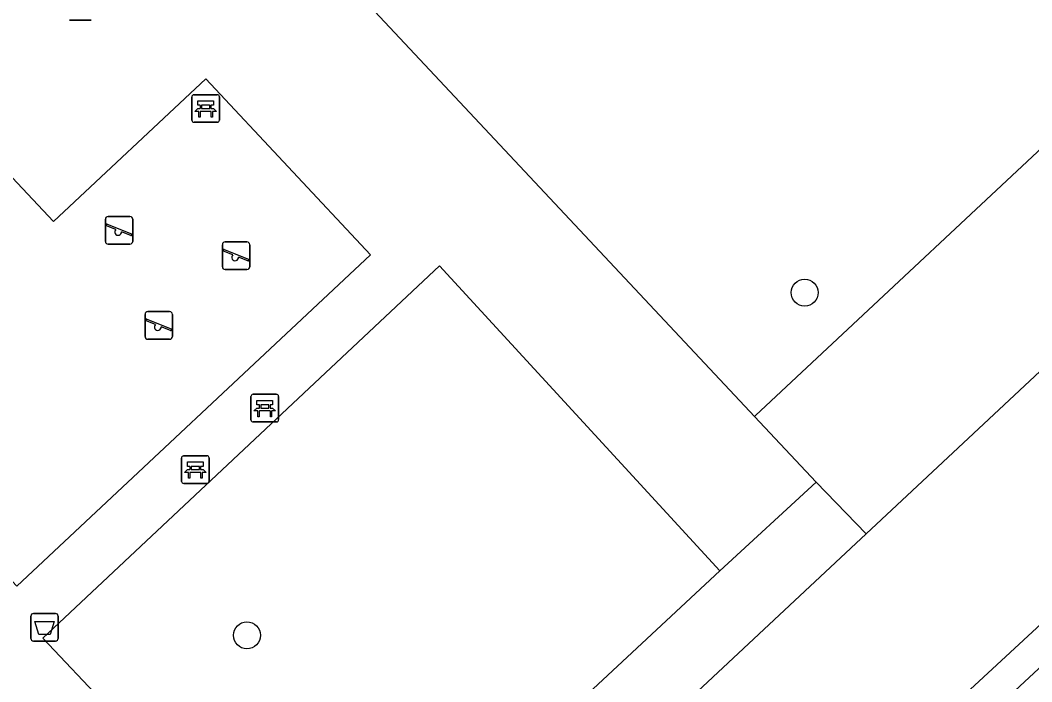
# Model space of a CAD drawing. Extents: x 157445 to 158888, y 383061 to 384688.
# Drawn here: x 158151.29 to 158187.91, y 384144.41 to 384168.36 of the extents above; entities that cross this region are included whole.
import ezdxf

# ---------------------------------------------------------------- set-up
doc = ezdxf.new("R2010")
doc.units = 0
for name, color, linetype in [('IMGEO_Afvalbak', 7, 'Continuous'), ('IMGEO_Bank', 7, 'Continuous'), ('IMGEO_Boom', 7, 'Continuous'), ('IMGEO_Greppel_droge_sloot', 7, 'Continuous'), ('IMGEO_Groenvoorziening', 7, 'Continuous'), ('IMGEO_Loofbos', 7, 'Continuous'), ('IMGEO_Speelvoorziening', 7, 'Continuous'), ('IMGEO_Terreindeel_zand', 7, 'Continuous'), ('IMGEO_Voetpad_halfverhard', 7, 'Continuous'), ('IMGEO_Voetpad_open', 7, 'Continuous')]:
    doc.layers.add(name, color=color, linetype=linetype)

msp = doc.modelspace()

# ---------------------------------------------------------------- linework, layer by layer
at = {"layer": 'IMGEO_Afvalbak'}
for p, q in [((158151.676, 384145.979), (158151.676, 384146.779)), ((158151.676, 384146.779), (158151.676, 384145.979)), ((158151.776, 384146.879), (158152.566, 384146.879)), ((158152.566, 384146.879), (158151.776, 384146.879)), ((158152.666, 384146.779), (158152.666, 384145.979)), ((158152.666, 384145.979), (158152.666, 384146.779)), ((158152.566, 384145.879), (158151.776, 384145.879)), ((158151.776, 384145.879), (158152.566, 384145.879))]:
    msp.add_line(p, q, dxfattribs=at)
msp.add_lwpolyline([(158151.819, 384146.593), (158152.523, 384146.593), (158152.374, 384146.123), (158151.968, 384146.123), (158151.819, 384146.593)], dxfattribs=at)
for centre, start, end in [((158151.776, 384146.779), 90, 180), ((158151.776, 384146.779), 90, 180), ((158152.566, 384146.779), 0, 90), ((158152.566, 384146.779), 360, 90), ((158151.776, 384145.979), 180, 270), ((158151.776, 384145.979), 180, 270), ((158152.566, 384145.979), 270, 0), ((158152.566, 384145.979), 270, 0)]:
    msp.add_arc(centre, 0.1, start, end, dxfattribs=at)
at = {"layer": 'IMGEO_Bank'}
for p, q in [((158157.502, 384164.741), (158157.502, 384165.582)), ((158157.502, 384165.582), (158157.502, 384164.741)), ((158157.577, 384165.666), (158158.418, 384165.666)), ((158158.418, 384165.666), (158157.577, 384165.666)), ((158158.502, 384165.591), (158158.502, 384164.75)), ((158158.502, 384164.75), (158158.502, 384165.591)), ((158158.199, 384165.064), (158157.806, 384165.064)), ((158157.811, 384165.172), (158157.811, 384165.278)), ((158157.855, 384165.278), (158157.855, 384165.172)), ((158158.143, 384165.284), (158157.861, 384165.284)), ((158157.861, 384165.166), (158158.143, 384165.166)), ((158158.149, 384165.172), (158158.149, 384165.278)), ((158158.193, 384165.278), (158158.193, 384165.172)), ((158158.427, 384164.666), (158157.586, 384164.666)), ((158157.586, 384164.666), (158158.427, 384164.666)), ((158159.719, 384154.816), (158160.56, 384154.816)), ((158160.56, 384154.816), (158159.719, 384154.816)), ((158159.644, 384153.891), (158159.644, 384154.732)), ((158159.644, 384154.732), (158159.644, 384153.891)), ((158159.953, 384154.322), (158159.953, 384154.428)), ((158159.997, 384154.428), (158159.997, 384154.322)), ((158160.285, 384154.434), (158160.003, 384154.434)), ((158160.291, 384154.322), (158160.291, 384154.428)), ((158160.335, 384154.428), (158160.335, 384154.322)), ((158160.644, 384154.741), (158160.644, 384153.9)), ((158160.644, 384153.9), (158160.644, 384154.741)), ((158160.341, 384154.214), (158159.948, 384154.214)), ((158160.003, 384154.316), (158160.285, 384154.316)), ((158160.569, 384153.816), (158159.728, 384153.816)), ((158159.728, 384153.816), (158160.569, 384153.816)), ((158157.128, 384151.665), (158157.128, 384152.506)), ((158157.128, 384152.506), (158157.128, 384151.665)), ((158157.203, 384152.59), (158158.044, 384152.59)), ((158158.044, 384152.59), (158157.203, 384152.59)), ((158158.128, 384152.515), (158158.128, 384151.674)), ((158158.128, 384151.674), (158158.128, 384152.515)), ((158157.825, 384151.988), (158157.432, 384151.988)), ((158157.437, 384152.096), (158157.437, 384152.202)), ((158157.481, 384152.202), (158157.481, 384152.096)), ((158157.769, 384152.208), (158157.487, 384152.208)), ((158157.487, 384152.09), (158157.769, 384152.09)), ((158157.775, 384152.096), (158157.775, 384152.202)), ((158157.819, 384152.202), (158157.819, 384152.096)), ((158158.053, 384151.59), (158157.212, 384151.59)), ((158157.212, 384151.59), (158158.053, 384151.59))]:
    msp.add_line(p, q, dxfattribs=at)
for points in [[(158157.805, 384165.284), (158157.719, 384165.284), (158157.719, 384165.445), (158158.282, 384165.445), (158158.282, 384165.284), (158158.199, 384165.284)], [(158157.749, 384165.064), (158157.607, 384165.064), (158157.719, 384165.166), (158157.805, 384165.166)], [(158157.799, 384165.057), (158157.799, 384164.85), (158157.756, 384164.85), (158157.756, 384165.057)], [(158158.199, 384165.166), (158158.282, 384165.166), (158158.394, 384165.064), (158158.255, 384165.064)], [(158158.249, 384165.057), (158158.249, 384164.85), (158158.205, 384164.85), (158158.205, 384165.057)], [(158159.947, 384154.434), (158159.861, 384154.434), (158159.861, 384154.595), (158160.424, 384154.595), (158160.424, 384154.434), (158160.341, 384154.434)], [(158159.891, 384154.214), (158159.749, 384154.214), (158159.861, 384154.316), (158159.947, 384154.316)], [(158159.941, 384154.207), (158159.941, 384154), (158159.898, 384154), (158159.898, 384154.207)], [(158160.341, 384154.316), (158160.424, 384154.316), (158160.536, 384154.214), (158160.397, 384154.214)], [(158160.391, 384154.207), (158160.391, 384154), (158160.347, 384154), (158160.347, 384154.207)], [(158157.431, 384152.208), (158157.345, 384152.208), (158157.345, 384152.369), (158157.908, 384152.369), (158157.908, 384152.208), (158157.825, 384152.208)], [(158157.375, 384151.988), (158157.233, 384151.988), (158157.345, 384152.09), (158157.431, 384152.09)], [(158157.425, 384151.981), (158157.425, 384151.774), (158157.382, 384151.774), (158157.382, 384151.981)], [(158157.825, 384152.09), (158157.908, 384152.09), (158158.02, 384151.988), (158157.881, 384151.988)], [(158157.875, 384151.981), (158157.875, 384151.774), (158157.831, 384151.774), (158157.831, 384151.981)]]:
    msp.add_lwpolyline(points, dxfattribs=at)
for centre, radius, start, end in [((158157.58, 384165.588), 0.0779, 92.4484, 184.2845), ((158157.58, 384165.588), 0.0779, 92.4484, 184.2845), ((158158.424, 384165.588), 0.0779, 2.4484, 94.2845), ((158158.424, 384165.588), 0.0779, 2.4484, 94.2845), ((158157.749, 384165.057), 0.00671, 2.8957, 87.1043), ((158157.806, 384165.057), 0.00671, 92.8957, 177.1043), ((158157.804, 384165.277), 0.00671, 2.8957, 87.1043), ((158157.804, 384165.173), 0.00671, 272.8957, 357.1043), ((158157.861, 384165.277), 0.00671, 92.8957, 177.1043), ((158157.861, 384165.173), 0.00671, 182.8957, 267.1043), ((158158.143, 384165.277), 0.00671, 2.8957, 87.1043), ((158158.143, 384165.173), 0.00671, 272.8957, 357.1043), ((158158.2, 384165.277), 0.00671, 92.8957, 177.1043), ((158158.2, 384165.173), 0.00671, 182.8957, 267.1043), ((158158.198, 384165.057), 0.00671, 2.8957, 87.1043), ((158158.255, 384165.057), 0.00671, 92.8957, 177.1043), ((158157.58, 384164.744), 0.0779, 182.4484, 274.2845), ((158157.58, 384164.744), 0.0779, 182.4484, 274.2845), ((158158.424, 384164.744), 0.0779, 272.4484, 4.2845), ((158158.424, 384164.744), 0.0779, 272.4484, 4.2845), ((158159.722, 384154.738), 0.0779, 92.4484, 184.2845), ((158159.722, 384154.738), 0.0779, 92.4484, 184.2845), ((158160.566, 384154.738), 0.0779, 2.4484, 94.2845), ((158160.566, 384154.738), 0.0779, 2.4484, 94.2845), ((158159.946, 384154.427), 0.00671, 2.8957, 87.1043), ((158160.003, 384154.427), 0.00671, 92.8957, 177.1043), ((158160.285, 384154.427), 0.00671, 2.8957, 87.1043), ((158160.342, 384154.427), 0.00671, 92.8957, 177.1043), ((158159.891, 384154.207), 0.00671, 2.8957, 87.1043), ((158159.948, 384154.207), 0.00671, 92.8957, 177.1043), ((158159.946, 384154.323), 0.00671, 272.8957, 357.1043), ((158160.003, 384154.323), 0.00671, 182.8957, 267.1043), ((158160.285, 384154.323), 0.00671, 272.8957, 357.1043), ((158160.342, 384154.323), 0.00671, 182.8957, 267.1043), ((158160.34, 384154.207), 0.00671, 2.8957, 87.1043), ((158160.397, 384154.207), 0.00671, 92.8957, 177.1043), ((158159.722, 384153.894), 0.0779, 182.4484, 274.2845), ((158159.722, 384153.894), 0.0779, 182.4484, 274.2845), ((158160.566, 384153.894), 0.0779, 272.4484, 4.2845), ((158160.566, 384153.894), 0.0779, 272.4484, 4.2845), ((158157.206, 384152.512), 0.0779, 92.4484, 184.2845), ((158157.206, 384152.512), 0.0779, 92.4484, 184.2845), ((158158.05, 384152.512), 0.0779, 2.4484, 94.2845), ((158158.05, 384152.512), 0.0779, 2.4484, 94.2845), ((158157.375, 384151.981), 0.00671, 2.8957, 87.1043), ((158157.432, 384151.981), 0.00671, 92.8957, 177.1043), ((158157.43, 384152.201), 0.00671, 2.8957, 87.1043), ((158157.43, 384152.097), 0.00671, 272.8957, 357.1043), ((158157.487, 384152.201), 0.00671, 92.8957, 177.1043), ((158157.487, 384152.097), 0.00671, 182.8957, 267.1043), ((158157.769, 384152.201), 0.00671, 2.8957, 87.1043), ((158157.769, 384152.097), 0.00671, 272.8957, 357.1043), ((158157.826, 384152.201), 0.00671, 92.8957, 177.1043), ((158157.826, 384152.097), 0.00671, 182.8957, 267.1043), ((158157.824, 384151.981), 0.00671, 2.8957, 87.1043), ((158157.881, 384151.981), 0.00671, 92.8957, 177.1043), ((158157.206, 384151.668), 0.0779, 182.4484, 274.2845), ((158157.206, 384151.668), 0.0779, 182.4484, 274.2845), ((158158.05, 384151.668), 0.0779, 272.4484, 4.2845), ((158158.05, 384151.668), 0.0779, 272.4484, 4.2845)]:
    msp.add_arc(centre, radius, start, end, dxfattribs=at)
at = {"layer": 'IMGEO_Boom'}
for centre in [(158179.685, 384158.5), (158159.497, 384146.089)]:
    msp.add_circle(centre, 0.489, dxfattribs=at)
at = {"layer": 'IMGEO_Greppel_droge_sloot'}
for points in [[(158187.12, 384143.926), (158200.542, 384156.405)], [(158198.704, 384156.191), (158160.901, 384121.198)]]:
    msp.add_lwpolyline(points, dxfattribs=at)
at = {"layer": 'IMGEO_Groenvoorziening'}
for points in [[(158218.02, 384149.105), (158216.008, 384147.281), (158201.903, 384162.403), (158198.18, 384158.752), (158198.223, 384158.731), (158200.542, 384156.405), (158187.12, 384143.926), (158206.764, 384122.45), (158225.807, 384140.801)], [(158176.616, 384148.426), (158166.474, 384159.473), (158152.106, 384145.981), (158154.391, 384143.573), (158159.795, 384138.038), (158165.323, 384137.896)]]:
    msp.add_lwpolyline(points, close=True, dxfattribs=at)
for points in [[(158194.682, 384161.703), (158181.915, 384149.764), (158109.753, 384082.285)], [(158160.901, 384121.198), (158198.704, 384156.191)]]:
    msp.add_lwpolyline(points, dxfattribs=at)
at = {"layer": 'IMGEO_Loofbos'}
msp.add_lwpolyline([(158151.018, 384220.981), (158131.915, 384203.057), (158177.871, 384154.019), (158177.905, 384154.051), (158190.702, 384166.018), (158197.023, 384171.929), (158173.276, 384197.249)], close=True, dxfattribs=at)
at = {"layer": 'IMGEO_Speelvoorziening'}
for p, q in [((158153.862, 384168.363), (158153.072, 384168.363)), ((158153.072, 384168.363), (158153.862, 384168.363)), ((158154.374, 384160.356), (158154.374, 384161.156)), ((158154.374, 384161.156), (158154.374, 384160.356)), ((158154.474, 384161.256), (158155.264, 384161.256)), ((158155.264, 384161.256), (158154.474, 384161.256)), ((158155.364, 384161.156), (158155.364, 384160.356)), ((158155.364, 384160.356), (158155.364, 384161.156)), ((158154.757, 384160.784), (158154.418, 384160.921)), ((158154.443, 384160.981), (158155.319, 384160.628)), ((158155.295, 384160.568), (158154.955, 384160.705)), ((158158.709, 384160.335), (158159.499, 384160.335)), ((158159.499, 384160.335), (158158.709, 384160.335)), ((158155.264, 384160.256), (158154.474, 384160.256)), ((158154.474, 384160.256), (158155.264, 384160.256)), ((158158.609, 384159.435), (158158.609, 384160.235)), ((158158.609, 384160.235), (158158.609, 384159.435)), ((158158.992, 384159.863), (158158.653, 384160)), ((158158.678, 384160.06), (158159.554, 384159.707)), ((158159.599, 384160.235), (158159.599, 384159.435)), ((158159.599, 384159.435), (158159.599, 384160.235)), ((158159.53, 384159.647), (158159.19, 384159.784)), ((158159.499, 384159.335), (158158.709, 384159.335)), ((158158.709, 384159.335), (158159.499, 384159.335)), ((158155.91, 384157.811), (158156.7, 384157.811)), ((158156.7, 384157.811), (158155.91, 384157.811)), ((158155.81, 384156.911), (158155.81, 384157.711)), ((158155.81, 384157.711), (158155.81, 384156.911)), ((158156.193, 384157.339), (158155.854, 384157.476)), ((158155.879, 384157.536), (158156.755, 384157.183)), ((158156.8, 384157.711), (158156.8, 384156.911)), ((158156.8, 384156.911), (158156.8, 384157.711)), ((158156.731, 384157.123), (158156.391, 384157.26)), ((158156.7, 384156.811), (158155.91, 384156.811)), ((158155.91, 384156.811), (158156.7, 384156.811))]:
    msp.add_line(p, q, dxfattribs=at)
for centre, radius, start, end in [((158154.474, 384161.156), 0.1, 90, 180), ((158154.474, 384161.156), 0.1, 90, 180), ((158155.264, 384161.156), 0.1, 0, 90), ((158155.264, 384161.156), 0.1, 360, 90), ((158154.431, 384160.951), 0.0327, 68.078, 248.078), ((158154.836, 384160.694), 0.12, 130.9928, 5.1632), ((158154.474, 384160.356), 0.1, 180, 270), ((158154.474, 384160.356), 0.1, 180, 270), ((158155.264, 384160.356), 0.1, 270, 0), ((158155.264, 384160.356), 0.1, 270, 0), ((158155.307, 384160.598), 0.0327, 248.078, 68.078), ((158158.709, 384160.235), 0.1, 90, 180), ((158158.709, 384160.235), 0.1, 90, 180), ((158159.499, 384160.235), 0.1, 0, 90), ((158159.499, 384160.235), 0.1, 360, 90), ((158158.666, 384160.03), 0.0327, 68.078, 248.078), ((158159.071, 384159.773), 0.12, 130.9928, 5.1632), ((158159.542, 384159.677), 0.0327, 248.078, 68.078), ((158158.709, 384159.435), 0.1, 180, 270), ((158158.709, 384159.435), 0.1, 180, 270), ((158159.499, 384159.435), 0.1, 270, 0), ((158159.499, 384159.435), 0.1, 270, 0), ((158155.91, 384157.711), 0.1, 90, 180), ((158155.91, 384157.711), 0.1, 90, 180), ((158156.7, 384157.711), 0.1, 0, 90), ((158156.7, 384157.711), 0.1, 360, 90), ((158155.867, 384157.506), 0.0327, 68.078, 248.078), ((158156.272, 384157.249), 0.12, 130.9928, 5.1632), ((158156.743, 384157.153), 0.0327, 248.078, 68.078), ((158155.91, 384156.911), 0.1, 180, 270), ((158155.91, 384156.911), 0.1, 180, 270), ((158156.7, 384156.911), 0.1, 270, 0), ((158156.7, 384156.911), 0.1, 270, 0)]:
    msp.add_arc(centre, radius, start, end, dxfattribs=at)
at = {"layer": 'IMGEO_Terreindeel_zand'}
msp.add_lwpolyline([(158163.973, 384159.873), (158158.005, 384166.243), (158152.5, 384161.08), (158146.487, 384167.461), (158139.25, 384160.645), (158151.172, 384147.87)], close=True, dxfattribs=at)
at = {"layer": 'IMGEO_Voetpad_halfverhard'}
msp.add_lwpolyline([(158142.286, 384230.311), (158147.474, 384224.665), (158151.018, 384220.981), (158173.276, 384197.249), (158197.023, 384171.929), (158190.702, 384166.018), (158177.905, 384154.051), (158177.871, 384154.019), (158180.104, 384151.635), (158181.915, 384149.764), (158194.682, 384161.703), (158198.888, 384165.636), (158201.903, 384162.403), (158216.008, 384147.281), (158218.02, 384149.105), (158225.807, 384140.801), (158257.172, 384107.178), (158259.565, 384109.12), (158259.617, 384109.161), (158255.668, 384113.345), (158228.948, 384142.27), (158220.449, 384151.507), (158218.641, 384153.427), (158179.831, 384194.875)], dxfattribs=at)
msp.add_lwpolyline([(158181.915, 384149.764), (158180.104, 384151.635), (158176.616, 384148.426), (158165.323, 384137.896), (158162.435, 384135.235), (158158.849, 384131.917), (158108.144, 384084.208), (158109.753, 384082.285)], close=True, dxfattribs=at)
at = {"layer": 'IMGEO_Voetpad_open'}
for points in [[(158118.204, 384182.128), (158117.703, 384182.663), (158114.178, 384186.647), (158110.84, 384183.421), (158110.819, 384183.299), (158158.849, 384131.917), (158162.435, 384135.235), (158159.795, 384138.038), (158154.391, 384143.573), (158152.106, 384145.981), (158166.474, 384159.473), (158176.616, 384148.426), (158180.104, 384151.635), (158177.871, 384154.019), (158131.915, 384203.057), (158128.452, 384199.853), (158132.779, 384195.343), (158135.468, 384192.478), (158128.047, 384185.51), (158124.02, 384181.729), (158121.479, 384179.343), (158121.126, 384179.011)], [(158146.487, 384167.461), (158152.5, 384161.08), (158158.005, 384166.243), (158163.973, 384159.873), (158151.172, 384147.87), (158139.25, 384160.645)]]:
    msp.add_lwpolyline(points, close=True, dxfattribs=at)

doc.saveas('drawing.dxf')
